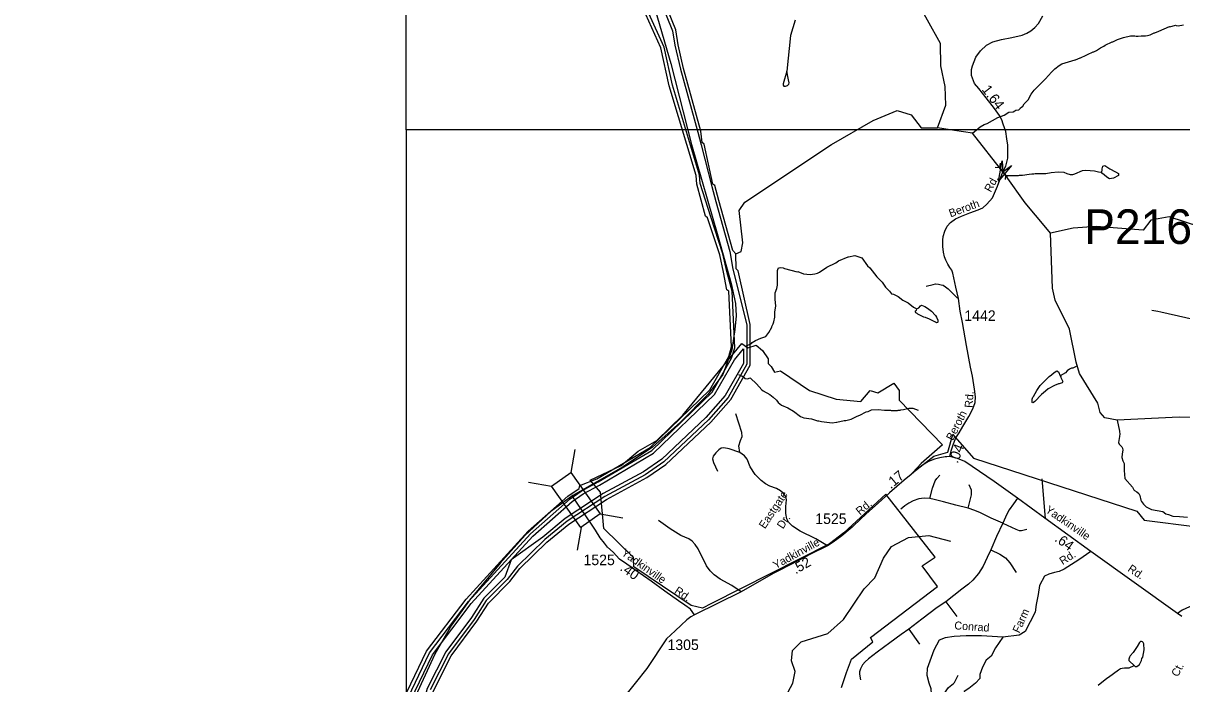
# Model space of a CAD drawing. Extents: x 1547597 to 1699558, y 810033 to 920809.
# Drawn here: x 1566658 to 1580417, y 868175 to 876016 of the extents above; entities that cross this region are included whole.
import ezdxf

# ---------------------------------------------------------------- set-up
doc = ezdxf.new("R2010")
doc.units = 0
for name, color, linetype in [('Exist Boundary Political City Limit New', 7, 'Continuous'), ('Exist Boundary Political CountyLine', 7, 'Continuous'), ('Exist Hydrographic Bay Label', 7, 'Continuous'), ('Exist Hydrographic Buffer Line', 7, 'Continuous'), ('Exist Hydrographic Creek Single Shore', 7, 'Continuous'), ('Exist Hydrographic Misc Water Feature', 7, 'Continuous'), ('Exist Road Non-System Type 51', 7, 'Continuous'), ('Exist Road Non-System Type 51 Label', 7, 'Continuous'), ('Exist Road Secondary Mileage Hundredths English Label', 7, 'Continuous'), ('Exist Road Secondary Structure Pipe Attributed CELL', 7, 'Continuous'), ('Exist Road Secondary Structure Pipe CELL', 7, 'Continuous'), ('Exist Road Secondary Structure Pipe Number Label', 7, 'Continuous'), ('Exist Road Secondary Structure Standard Bridge CELL', 7, 'Continuous'), ('Exist Road Secondary Type 51 Attributed', 7, 'Continuous'), ('Exist Road Secondary Type 51 Label', 7, 'Continuous'), ('Exist Road Secondary Type 51 Number Label', 7, 'Continuous'), ('Map Preparation Boundary City Limit Buffer Line', 7, 'Continuous'), ('Map Preparation Inset Cut Line', 7, 'Continuous')]:
    doc.layers.add(name, color=color, linetype=linetype)

msp = doc.modelspace()

# ---------------------------------------------------------------- linework, layer by layer
at = {"layer": 'Exist Boundary Political City Limit New'}
for points in [[(1576375, 868131), (1576436, 868308), (1576496, 868466), (1576747, 868675), (1576721, 868724), (1577515, 869331), (1577334, 869577), (1577486, 869679), (1576901, 870425), (1576403, 869966), (1576232, 869836), (1574832, 869128), (1574725, 869074), (1574592, 869106), (1573908, 869565), (1573904, 869673), (1573553, 870020), (1573514, 870450), (1573392, 870594), (1573761, 870768), (1573962, 870937), (1574184, 871062), (1574492, 871362), (1575191, 872215), (1575263, 872161), (1575363, 872194), (1575438, 872133), (1575506, 872032), (1575503, 871975), (1575542, 871943), (1575578, 871875), (1575653, 871889), (1575997, 871656), (1576312, 871555)], [(1576312, 871555), (1576605, 871527), (1576714, 871657), (1576808, 871628), (1576995, 871743), (1577060, 871657), (1577060, 871541), (1577573, 871013), (1577321, 870789), (1577219, 870681), (1577472, 870876), (1577638, 870926), (1577696, 871136), (1577942, 870854), (1579883, 870226), (1579970, 870117), (1580598, 870038)]]:
    msp.add_lwpolyline(points, dxfattribs=at)
at = {"layer": 'Exist Boundary Political CountyLine'}
msp.add_lwpolyline([(1574107, 876369), (1574349, 875538), (1574595, 874577), (1574908, 873492), (1575067, 872925), (1575115, 872688), (1575126, 872542), (1575110, 872380), (1575072, 872137), (1574967, 871846), (1574794, 871614), (1574465, 871279), (1574131, 870983), (1573783, 870750), (1573184, 870410), (1572925, 870222), (1572618, 869941), (1572324, 869606), (1571957, 869169), (1571744, 868872), (1571545, 868527), (1571318, 868030)], dxfattribs=at)
at = {"layer": 'Exist Hydrographic Bay Label'}
for points in [[(1574436, 875760), (1574407, 875937), (1574174, 876516), (1574135, 876691), (1574148, 877009), (1574226, 877251), (1574233, 877684), (1574210, 877842), (1574220, 878518), (1574343, 879014), (1574624, 879396), (1574938, 879757), (1575280, 880361), (1575347, 880550), (1575410, 880716), (1575703, 881905), (1575886, 882496)], [(1574229, 875724), (1574051, 876118), (1573956, 876452), (1573950, 876603), (1573926, 876636), (1573852, 877337), (1573909, 878921)], [(1574929, 873268), (1574783, 873707), (1574760, 873724), (1574656, 874107), (1574649, 874209), (1574331, 875272), (1574229, 875724)], [(1575119, 873277), (1575086, 873317), (1574920, 873911), (1574872, 874089), (1574848, 874106), (1574746, 874581), (1574721, 874598), (1574707, 874733), (1574501, 875479), (1574436, 875760)], [(1571499, 867976), (1571526, 868084), (1571740, 868506), (1572046, 868917), (1572183, 869134), (1572437, 869388), (1572555, 869544), (1572877, 869856), (1573138, 870070), (1573585, 870363), (1574064, 870623), (1574291, 870779), (1574823, 871280), (1575061, 871551), (1575292, 871957), (1575290, 872439), (1575150, 873076), (1575125, 873099), (1575119, 873277)], [(1573270, 870527), (1573471, 870608), (1574102, 870980), (1574813, 871665), (1575036, 872060), (1575070, 872175), (1575038, 872835), (1575013, 872852), (1574974, 873060), (1574929, 873268)], [(1570986, 867597), (1571449, 868561), (1571917, 869179), (1572654, 869985), (1573127, 870402), (1573261, 870494), (1573270, 870527)]]:
    msp.add_lwpolyline(points, dxfattribs=at)
at = {"layer": 'Exist Hydrographic Buffer Line'}
for points in [[(1574135, 876508), (1574369, 875926), (1574396, 875753), (1574462, 875470), (1574669, 874722), (1574708, 874571), (1574834, 874079), (1574882, 873901), (1575048, 873306), (1575085, 873098), (1575250, 872435), (1575252, 871967), (1575029, 871574), (1574795, 871308), (1574266, 870810), (1574044, 870657), (1573566, 870398), (1573117, 870104), (1572852, 869886), (1572528, 869572), (1572407, 869415), (1572155, 869162), (1572013, 868940), (1571708, 868530), (1571491, 868102)], [(1571023, 867582), (1571484, 868541), (1571948, 869153), (1572683, 869956), (1573152, 870370), (1573284, 870461), (1573486, 870571), (1574123, 870945), (1574840, 871636), (1575070, 872041), (1575109, 872163), (1575078, 872837), (1575013, 873069), (1574968, 873277), (1574822, 873719), (1574696, 874114), (1574689, 874211), (1574370, 875282), (1574269, 875733), (1574089, 876132)], [(1572452, 869645), (1572711, 869928), (1573177, 870339), (1573307, 870429), (1573501, 870534), (1574143, 870911), (1574868, 871607), (1575105, 872021), (1575212, 872152), (1575212, 871978), (1574996, 871598), (1574766, 871336), (1574241, 870841), (1574023, 870691), (1573547, 870433), (1573095, 870137), (1572827, 869917), (1572452, 869645)], [(1566658, 864905), (1567141, 864886), (1567577, 864913), (1567882, 865013), (1568502, 865292), (1569313, 865827), (1569456, 865942), (1570086, 866253), (1570453, 866529), (1570668, 866780), (1570986, 867348), (1571060, 867567), (1571518, 868520), (1571979, 869128), (1572452, 869645)], [(1572452, 869645), (1572377, 869441), (1572127, 869191), (1571980, 868962), (1571676, 868554), (1571455, 868120), (1571424, 868003), (1571247, 867626), (1571099, 867293), (1571076, 867140), (1570915, 866813), (1570724, 866589), (1570105, 866151), (1569244, 865699), (1568405, 865083), (1567998, 864878), (1567686, 864787), (1567303, 864759), (1567238, 864724), (1566955, 864781), (1566658, 864905)]]:
    msp.add_lwpolyline(points, dxfattribs=at)
at = {"layer": 'Exist Hydrographic Creek Single Shore'}
for points in [[(1577517, 874774), (1577614, 875042), (1577607, 875265), (1577553, 875509), (1577549, 875775), (1577086, 876608), (1577038, 876734), (1576996, 876870), (1577014, 876997), (1577106, 877129), (1577979, 877877), (1578257, 878228), (1578408, 878367), (1578847, 878561), (1579246, 878683), (1579761, 878881), (1580060, 878922), (1580462, 878847)], [(1575119, 873277), (1575186, 873308), (1575204, 873410), (1575160, 873791), (1575228, 873892), (1576255, 874577), (1576751, 874862), (1577037, 874981), (1577202, 874928), (1577322, 874773), (1577517, 874774)], [(1578858, 873523), (1578800, 873589), (1578557, 873882), (1578331, 874202), (1578291, 874252), (1577929, 874709), (1577717, 874741), (1577517, 874774)], [(1582663, 871384), (1582014, 871466), (1581463, 871474), (1581288, 871445), (1581011, 871332), (1580386, 871341), (1579649, 871305), (1579502, 871330), (1579445, 871397), (1579421, 871505), (1579201, 871858), (1579161, 871993), (1579084, 872385), (1578913, 872730), (1578882, 872872), (1578858, 873523)]]:
    msp.add_lwpolyline(points, dxfattribs=at)
at = {"layer": 'Exist Hydrographic Misc Water Feature'}
for points in [[(1577929, 874709), (1578022, 874784), (1578068, 874812), (1578105, 874824), (1578230, 874896), (1578307, 874925), (1578363, 874958), (1578415, 874965), (1578433, 874977), (1578447, 874982), (1578482, 874989), (1578496, 875003), (1578500, 875013), (1578527, 875030), (1578545, 875060), (1578590, 875107), (1578628, 875172), (1578665, 875222), (1578799, 875357), (1578870, 875436), (1578910, 875475), (1578959, 875515), (1578991, 875532), (1579149, 875582), (1579153, 875580), (1579209, 875604), (1579214, 875603), (1579282, 875635), (1579298, 875646), (1579363, 875677), (1579371, 875677), (1579403, 875693), (1579451, 875724), (1579491, 875744), (1579507, 875756), (1579590, 875796), (1579596, 875794), (1579651, 875821), (1579725, 875845), (1579807, 875864), (1579857, 875867), (1579873, 875863), (1579897, 875863), (1579935, 875866), (1579985, 875865), (1580009, 875869), (1580039, 875877), (1580089, 875900), (1580097, 875900), (1580142, 875920), (1580205, 875950), (1580270, 875975), (1580274, 875974), (1580342, 875993), (1580350, 875989), (1580374, 875986), (1580438, 875996)], [(1578331, 874202), (1578372, 874207), (1578476, 874207), (1578490, 874211), (1578524, 874211), (1578604, 874222), (1578636, 874229), (1578660, 874229), (1578676, 874233), (1578800, 874231), (1578865, 874244), (1578949, 874251), (1579016, 874247), (1579052, 874232), (1579092, 874221), (1579124, 874221), (1579148, 874227), (1579237, 874266), (1579277, 874273), (1579381, 874264), (1579428, 874251), (1579452, 874249), (1579468, 874250)], [(1579465, 874235), (1579470, 874288), (1579480, 874319), (1579504, 874326), (1579563, 874286), (1579628, 874252), (1579666, 874233), (1579664, 874207), (1579604, 874178), (1579556, 874169), (1579525, 874188), (1579494, 874214), (1579465, 874235)], [(1581390, 873484), (1580772, 873542), (1580631, 873599), (1580268, 873717), (1580049, 873678), (1579958, 873559), (1579398, 873604), (1579128, 873584), (1578858, 873523)], [(1575248, 872188), (1575305, 872216), (1575315, 872226), (1575353, 872249), (1575416, 872279), (1575477, 872299), (1575514, 872343), (1575547, 872406), (1575547, 872414), (1575563, 872446), (1575572, 872470), (1575584, 872526), (1575585, 872590), (1575594, 872658), (1575587, 872742), (1575588, 872814), (1575608, 872866), (1575617, 872906), (1575617, 872946), (1575614, 872962), (1575617, 873058), (1575615, 873082), (1575623, 873106), (1575629, 873111), (1575637, 873113), (1575657, 873117), (1575683, 873113), (1575699, 873104), (1575848, 873065), (1575855, 873067), (1575926, 873042), (1576003, 873032), (1576059, 873040), (1576089, 873047), (1576115, 873059), (1576203, 873122), (1576308, 873173), (1576340, 873194), (1576453, 873244), (1576457, 873243), (1576533, 873259), (1576617, 873229), (1576686, 873136), (1576711, 873114), (1576794, 873006), (1576858, 872943), (1576897, 872881), (1576944, 872837), (1576968, 872804), (1576992, 872800), (1577047, 872771), (1577103, 872730), (1577166, 872698), (1577230, 872645), (1577270, 872624)], [(1577270, 872624), (1577294, 872638), (1577314, 872660), (1577326, 872668), (1577366, 872653), (1577398, 872635), (1577445, 872596), (1577493, 872546), (1577504, 872527), (1577520, 872493), (1577520, 872469), (1577514, 872463), (1577504, 872461), (1577490, 872466), (1577420, 872502), (1577372, 872523), (1577352, 872527), (1577281, 872564), (1577273, 872572), (1577257, 872580), (1577253, 872589), (1577255, 872601), (1577265, 872608), (1577270, 872624)], [(1578971, 871829), (1578978, 871818), (1578980, 871810), (1579001, 871770), (1579003, 871762), (1579001, 871754), (1578995, 871748), (1578959, 871735), (1578951, 871735), (1578903, 871715), (1578830, 871676), (1578798, 871647), (1578749, 871609), (1578672, 871524), (1578656, 871513), (1578648, 871511), (1578640, 871515), (1578638, 871531), (1578641, 871555), (1578649, 871579), (1578657, 871586), (1578694, 871658), (1578735, 871714), (1578785, 871769), (1578842, 871824), (1578868, 871842), (1578900, 871869), (1578933, 871889), (1578951, 871877), (1578971, 871829)], [(1579163, 871941), (1579121, 871921), (1579105, 871921), (1579081, 871909), (1579057, 871889), (1579036, 871866), (1578971, 871829)], [(1575152, 871847), (1575184, 871831), (1575200, 871827), (1575231, 871799), (1575263, 871796), (1575288, 871806), (1575296, 871802), (1575367, 871735), (1575428, 871666), (1575446, 871652), (1575525, 871607), (1575565, 871578), (1575604, 871540), (1575624, 871512), (1575664, 871481), (1575739, 871452), (1575807, 871411), (1575888, 871346), (1575930, 871330), (1576018, 871320), (1576089, 871296), (1576105, 871295), (1576137, 871287), (1576265, 871273), (1576315, 871282), (1576321, 871281), (1576409, 871299), (1576425, 871299), (1576490, 871318), (1576562, 871353), (1576594, 871365), (1576667, 871404), (1576691, 871408), (1576733, 871428), (1576812, 871432), (1576885, 871421), (1576959, 871424), (1576967, 871420), (1576991, 871418), (1577039, 871419), (1577047, 871423), (1577071, 871423), (1577079, 871427), (1577111, 871430), (1577175, 871446), (1577223, 871445), (1577255, 871436), (1577287, 871422)], [(1579649, 871305), (1579678, 871173), (1579676, 871167), (1579680, 871141), (1579677, 871109), (1579666, 871040), (1579674, 871021), (1579704, 870989), (1579714, 870973), (1579717, 870949), (1579709, 870903), (1579706, 870861), (1579716, 870821), (1579731, 870789), (1579733, 870773), (1579730, 870705), (1579741, 870613), (1579832, 870507), (1579846, 870479), (1579854, 870471), (1579883, 870455), (1579907, 870432), (1579919, 870410), (1579930, 870354), (1579938, 870338), (1579962, 870306), (1579995, 870275), (1580057, 870245), (1580193, 870219), (1580228, 870194), (1580260, 870186), (1580308, 870165), (1580388, 870162), (1580484, 870153)], [(1575212, 867536), (1575457, 867794), (1575744, 868080), (1575796, 868181), (1575824, 868322), (1575783, 868447), (1575793, 868572), (1575895, 868672), (1576214, 868773), (1576398, 868937), (1576646, 869303), (1576772, 869432), (1576876, 869666), (1576970, 869805), (1577172, 869910), (1577413, 869934), (1577671, 869870)], [(1579849, 868392), (1579864, 868379), (1579881, 868380), (1579915, 868404), (1579939, 868450), (1579943, 868474), (1579952, 868490), (1579969, 868578), (1579966, 868650), (1579958, 868666), (1579950, 868672), (1579938, 868678), (1579926, 868678), (1579914, 868664), (1579887, 868617), (1579838, 868545), (1579804, 868506), (1579794, 868490), (1579787, 868468), (1579789, 868452), (1579795, 868444), (1579849, 868392)], [(1579424, 868157), (1579527, 868243), (1579545, 868253), (1579664, 868342), (1579690, 868355), (1579710, 868361), (1579734, 868365), (1579790, 868366), (1579849, 868392)], [(1577250, 867506), (1577295, 867572), (1577314, 867604), (1577333, 867652), (1577344, 867667), (1577368, 867691), (1577404, 867713), (1577419, 867726), (1577451, 867774), (1577479, 867846), (1577517, 867913), (1577544, 867983), (1577647, 868131), (1577704, 868177), (1577716, 868191), (1577761, 868278)]]:
    msp.add_lwpolyline(points, dxfattribs=at)
at = {"layer": 'Exist Road Non-System Type 51'}
for p, q in [((1578756, 870608), (1578794, 870136)), ((1577616, 869147), (1577746, 868972)), ((1577173, 868822), (1577300, 868646))]:
    msp.add_line(p, q, dxfattribs=at)
for points in [[(1575827, 876051), (1575768, 875868), (1575725, 875445)], [(1575725, 875445), (1575681, 875295), (1575681, 875281), (1575690, 875269), (1575710, 875267), (1575735, 875276), (1575751, 875292), (1575755, 875308), (1575747, 875342), (1575725, 875445)], [(1577381, 872895), (1577463, 872913), (1577493, 872921), (1577529, 872918), (1577557, 872912), (1577581, 872906), (1577609, 872887), (1577641, 872861), (1577753, 872753)], [(1575169, 870920), (1575156, 870998), (1575175, 871061), (1575194, 871109), (1575191, 871156), (1575122, 871379)], [(1575169, 870920), (1575040, 870964), (1574980, 870976), (1574945, 870970), (1574917, 870954), (1574882, 870917), (1574851, 870876), (1574845, 870847), (1574857, 870803), (1574904, 870699)], [(1575713, 870281), (1575721, 870359), (1575715, 870400), (1575683, 870438), (1575652, 870466), (1575602, 870495), (1575526, 870520), (1575473, 870548), (1575422, 870589), (1575350, 870658), (1575290, 870750), (1575255, 870841), (1575222, 870882), (1575169, 870920)], [(1577426, 870376), (1577456, 870497), (1577487, 870584), (1577506, 870612), (1577544, 870650)], [(1577878, 870259), (1577919, 870416), (1577921, 870473), (1577892, 870538)], [(1577426, 870376), (1577357, 870379), (1577295, 870370), (1577228, 870348), (1577173, 870319), (1577129, 870288), (1577081, 870248)], [(1577878, 870259), (1577732, 870297), (1577588, 870335), (1577475, 870364), (1577426, 870376)], [(1578465, 870377), (1578419, 870313), (1578367, 870238), (1578339, 870189), (1578290, 870080)], [(1576208, 869812), (1576069, 869894), (1575886, 869988), (1575792, 870048), (1575748, 870092), (1575726, 870133), (1575713, 870196), (1575713, 870281)], [(1578290, 870080), (1578153, 870143), (1578025, 870205), (1577957, 870232), (1577878, 870259)], [(1575185, 869267), (1575074, 869340), (1574933, 869418), (1574863, 869469), (1574816, 869516), (1574772, 869576), (1574675, 869777), (1574637, 869827), (1574602, 869868), (1574564, 869897), (1574467, 869935), (1574341, 870016), (1574204, 870114)], [(1578290, 870080), (1578217, 869925), (1578150, 869766)], [(1578290, 870080), (1578446, 870010), (1578484, 869996), (1578513, 869994), (1578575, 870010)], [(1578150, 869766), (1578107, 869674), (1578057, 869571), (1578003, 869486), (1577935, 869406), (1577883, 869357), (1577803, 869297), (1577616, 869147)], [(1578150, 869766), (1578255, 869715), (1578321, 869669), (1578375, 869612), (1578451, 869498)], [(1579337, 869746), (1579192, 869645), (1579020, 869537), (1578961, 869507), (1578903, 869497), (1578837, 869476), (1578786, 869454), (1578728, 869340), (1578710, 869237), (1578688, 869115), (1578675, 869025), (1578556, 868796), (1578487, 868751), (1578291, 868729)], [(1580776, 869269), (1580725, 869206), (1580629, 869146), (1580506, 869090), (1580419, 869049), (1580366, 869011)], [(1577616, 869147), (1577513, 869082), (1577328, 868942), (1577173, 868822)], [(1577173, 868822), (1577083, 868761), (1576950, 868663), (1576799, 868549), (1576698, 868473), (1576657, 868435), (1576625, 868399), (1576600, 868354), (1576588, 868318), (1576590, 868291), (1576601, 868224)], [(1578291, 868729), (1578037, 868745), (1577857, 868745), (1577714, 868735), (1577605, 868719), (1577536, 868692), (1577473, 868576), (1577393, 868358), (1577388, 868276), (1577414, 868188), (1577435, 868118), (1577443, 867985)], [(1578291, 868729), (1578206, 868603), (1578151, 868502), (1578095, 868457), (1578050, 868372), (1578018, 868285), (1578018, 868240), (1577965, 868182), (1577886, 868121), (1577833, 868083), (1577833, 868038)]]:
    msp.add_lwpolyline(points, dxfattribs=at)
at = {"layer": 'Exist Road Secondary Structure Pipe Attributed CELL'}
msp.add_lwpolyline([(1578396, 874328), (1578239, 874142), (1578282, 874382), (1578291, 874252)], close=True, dxfattribs=at)
at = {"layer": 'Exist Road Secondary Structure Pipe CELL'}
for p, q in [((1578258, 874354), (1578251, 874304)), ((1578201, 874307), (1578251, 874304)), ((1578251, 874304), (1578328, 874210)), ((1578321, 874160), (1578328, 874210)), ((1578378, 874206), (1578328, 874210))]:
    msp.add_line(p, q, dxfattribs=at)
at = {"layer": 'Exist Road Secondary Structure Standard Bridge CELL'}
for p, q in [((1573207, 870957), (1573160, 870685)), ((1572658, 870569), (1572930, 870522)), ((1573508, 870191), (1573780, 870144)), ((1573283, 870032), (1573236, 869760))]:
    msp.add_line(p, q, dxfattribs=at)
msp.add_lwpolyline([(1573160, 870685), (1573509, 870192), (1573279, 870029), (1572930, 870522)], close=True, dxfattribs=at)
at = {"layer": 'Exist Road Secondary Type 51 Attributed'}
for points in [[(1577662, 870871), (1577679, 870940), (1577707, 871023), (1577735, 871093), (1577773, 871155), (1577815, 871229), (1577888, 871346), (1577934, 871439), (1577962, 871514), (1577966, 871582), (1577956, 871673), (1577932, 871825), (1577909, 871934), (1577860, 872190), (1577811, 872465), (1577783, 872597), (1577764, 872748), (1577733, 872882), (1577696, 873048), (1577684, 873084), (1577662, 873118), (1577639, 873157), (1577616, 873203), (1577598, 873244), (1577586, 873299), (1577579, 873367), (1577577, 873440), (1577584, 873485), (1577603, 873548), (1577630, 873606), (1577669, 873650), (1577728, 873693), (1577802, 873727), (1577898, 873763), (1577998, 873799), (1578052, 873825), (1578103, 873866), (1578170, 873944), (1578226, 874080), (1578291, 874252), (1578325, 874320), (1578352, 874415), (1578352, 874477), (1578352, 874567), (1578339, 874644), (1578325, 874731), (1578297, 874816), (1578278, 874867), (1578252, 874921), (1578192, 875004), (1578092, 875128), (1578005, 875239), (1577955, 875301), (1577921, 875396), (1577921, 875467), (1577930, 875509), (1577971, 875614), (1578024, 875687), (1578098, 875755), (1578171, 875796), (1578275, 875821), (1578399, 875847), (1578519, 875875), (1578575, 875898), (1578625, 875927), (1578672, 875965), (1578713, 876014), (1578765, 876105)], [(1583836, 871846), (1583770, 871868), (1583627, 871875), (1583557, 871875), (1583516, 871877), (1583433, 871885), (1583375, 871883), (1583220, 871903), (1582903, 871976), (1582602, 872046), (1582330, 872105), (1581744, 872225), (1581058, 872385), (1580169, 872586), (1580133, 872593), (1580060, 872604)], [(1577662, 870871), (1577626, 870870), (1577605, 870868), (1577545, 870858), (1577481, 870843), (1577409, 870812), (1577336, 870769), (1577263, 870710), (1577204, 870661), (1577120, 870592), (1576945, 870440), (1576809, 870319), (1576706, 870228), (1576610, 870137), (1576501, 870036), (1576380, 869931), (1576276, 869858), (1576208, 869812), (1576006, 869715), (1575865, 869640), (1575751, 869578), (1575642, 869523), (1575564, 869484), (1575185, 869267), (1574631, 868995)], [(1580417, 868974), (1580366, 869011), (1579337, 869746), (1578788, 870140), (1578465, 870377), (1578189, 870575), (1577839, 870813), (1577753, 870848), (1577662, 870871)], [(1574631, 868995), (1574583, 869059), (1574517, 869109), (1574441, 869160), (1574277, 869276), (1574117, 869393), (1573934, 869521), (1573825, 869594), (1573740, 869654), (1573666, 869736), (1573595, 869797), (1573562, 869843), (1573510, 869909), (1573453, 869999), (1573400, 870082), (1573179, 870406)], [(1574631, 868995), (1574588, 868968), (1574538, 868933), (1574472, 868871), (1574399, 868802), (1574298, 868709), (1574063, 868355), (1573926, 868184), (1573767, 867985), (1573523, 867685), (1573452, 867583), (1573391, 867479), (1573367, 867425), (1573342, 867363), (1573263, 867096)]]:
    msp.add_lwpolyline(points, dxfattribs=at)
at = {"layer": 'Map Preparation Boundary City Limit Buffer Line'}
for points in [[(1576375, 868131), (1576436, 868308), (1576496, 868466), (1576747, 868675), (1576721, 868724), (1577515, 869331), (1577334, 869577), (1577486, 869679), (1576901, 870425), (1576403, 869966), (1576232, 869836), (1574832, 869128), (1574725, 869074), (1574592, 869106), (1573908, 869565), (1573904, 869673), (1573553, 870020), (1573514, 870450), (1573392, 870594), (1573761, 870768), (1573962, 870937), (1574184, 871062), (1574492, 871362), (1575191, 872215), (1575263, 872161), (1575363, 872194), (1575438, 872133), (1575506, 872032), (1575503, 871975), (1575542, 871943), (1575578, 871875), (1575653, 871889), (1575997, 871656), (1576312, 871555)], [(1576312, 871555), (1576605, 871527), (1576714, 871657), (1576808, 871628), (1576995, 871743), (1577060, 871657), (1577060, 871541), (1577573, 871013), (1577321, 870789), (1577219, 870681), (1577472, 870876), (1577638, 870926), (1577696, 871136), (1577942, 870854), (1579883, 870226), (1579970, 870117), (1580598, 870038)]]:
    msp.add_lwpolyline(points, dxfattribs=at)
at = {"layer": 'Map Preparation Inset Cut Line'}
for points in [[(1633724, 874749), (1571208, 874749), (1571208, 917817), (1633724, 917817)], [(1633724, 874749), (1571208, 874749), (1571208, 831307), (1633724, 831307)]]:
    msp.add_lwpolyline(points, close=True, dxfattribs=at)

# ---------------------------------------------------------------- texts
at = {"layer": 'Exist Road Non-System Type 51 Label'}
for s, rotation, p in [('Eastgate', 56.5151, (1575466, 870007)), ('Dr.', 56.5151, (1575680, 870006)), ('Rd.', 32.3565, (1579001, 869582)), ('Farm', 65.7589, (1578488, 868769)), ('Conrad', 356.022, (1577713, 868822)), ('Ct.', 62.6106, (1580370, 868250))]:
    msp.add_text(s, height=95, rotation=rotation, dxfattribs=at).set_placement(p)
at = {"layer": 'Exist Road Secondary Mileage Hundredths English Label'}
for s, rotation, p in [('1.64', 307.3097, (1578035, 875227)), ('.04', 68.6803, (1577754, 870784)), ('.17', 39.8884, (1576961, 870482)), ('.64', 324.371, (1578898, 869876)), ('.52', 29.529, (1575831, 869474)), ('.40', 324.7999, (1573737, 869528))]:
    msp.add_text(s, height=120, rotation=rotation, dxfattribs=at).set_placement(p)
at = {"layer": 'Exist Road Secondary Structure Pipe Number Label'}
msp.add_text('P216', height=410.1, dxfattribs=at).set_placement((1579257, 873396))
at = {"layer": 'Exist Road Secondary Type 51 Label'}
for s, rotation, p in [('Rd.', 61.272, (1578149, 874002)), ('Beroth', 20.0919, (1577671, 873710)), ('Rd.', 86.4471, (1577932, 871448)), ('Beroth', 62.891, (1577697, 871054)), ('Rd.', 39.6692, (1576594, 870172)), ('Yadkinville', 325.4655, (1578788, 870219)), ('Yadkinville', 28.7257, (1575594, 869534)), ('Yadkinville', 324.7999, (1573754, 869709)), ('Rd.', 326.3565, (1579766, 869519)), ('Rd.', 325.7506, (1574383, 869259))]:
    msp.add_text(s, height=95, rotation=rotation, dxfattribs=at).set_placement(p)
at = {"layer": 'Exist Road Secondary Type 51 Number Label'}
for s, p in [('1442', (1577834, 872482)), ('1525', (1576064, 870072)), ('1525', (1573312, 869583)), ('1305', (1574309, 868576))]:
    msp.add_text(s, height=125, dxfattribs=at).set_placement(p)

doc.saveas('drawing.dxf')
